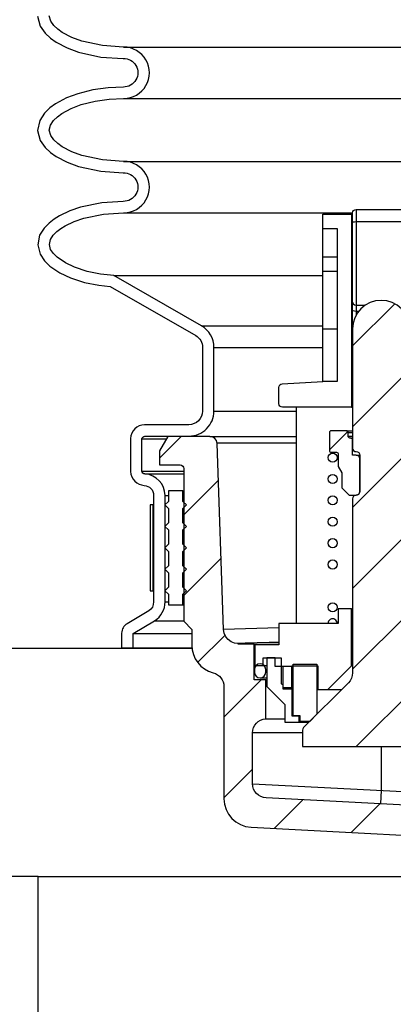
# Model space of a CAD drawing. Extents: x -285 to 5863, y 308 to 3178.
# Tile 520 of 622: x 5029.56 to 5032.83, y 965.6 to 974.21. Entities that reach past the tile are written whole.
import ezdxf

# ---------------------------------------------------------------- set-up
doc = ezdxf.new("R2010")
doc.units = 0
doc.header["$MEASUREMENT"] = 0
doc.header["$PDSIZE"] = 1
doc.layers.get('DEFPOINTS').update_dxf_attribs({"linetype": 'CONTINUOUS'})
for name, color, linetype in [('DIM', 3, 'CONTINUOUS'), ('FRP-SUMP', 2, 'CONTINUOUS'), ('MULTI-PORT-SPILL-BUCKET', 1, 'CONTINUOUS'), ('MULTI-PORT-SPILL-BUCKET-HATCH', 7, 'CONTINUOUS'), ('MULTI-PORT-SPILL-BUCKET-SHROUD', 1, 'CONTINUOUS')]:
    doc.layers.add(name, color=color, linetype=linetype)
doc.styles.add('SIMPLEX', font='simplex')
doc.dimstyles.new('DIM64', dxfattribs={"dimscale": 64, "dimtxt": 0.09375, "dimasz": 0.09375, "dimexe": 0.0625, "dimexo": 0.0625, "dimgap": 0.046875, "dimtad": 1, "dimdec": 4, "dimzin": 3, "dimdsep": 46, "dimlunit": 4, "dimtxsty": 'SIMPLEX', "dimcen": 0, "dimclrd": 256, "dimclre": 256, "dimclrt": 256, "dimadec": 0, "dimazin": 0, "dimtfac": 1, "dimtdec": 4, "dimtmove": 0, "dimatfit": 3, "dimfxl": 1, "dimfrac": 2, "dimtolj": 1, "dimtzin": 0, "dimarcsym": 0})
pattern_1 = [(45, (-2801.2371, -220.5046), (-0.35355339, 0.35355339), [])]

# ---------------------------------------------------------------- blocks, each defined once
blk = doc.blocks.new('*D53')
at = {"layer": 'DEFPOINTS', "color": 0, "transparency": 16777216}
for p in [(5440.2352, 978.296), (4823.4788, 978.0147), (4823.4788, 700.5233)]:
    blk.add_point(p, dxfattribs=at)
at = {"layer": 'DIM', "lineweight": -2, "transparency": 16777216}
for p, q in [((5440.2352, 974.296), (5440.2352, 696.5233)), ((4823.4788, 974.0147), (4823.4788, 696.5233)), ((5434.2352, 700.5233), (4829.4788, 700.5233))]:
    blk.add_line(p, q, dxfattribs=at)
at = {"layer": 'DIM', "transparency": 16777216}
for points in [[(4829.4788, 701.5233), (4829.4788, 699.5233), (4823.4788, 700.5233)], [(5434.2352, 701.5233), (5434.2352, 699.5233), (5440.2352, 700.5233)]]:
    blk.add_solid(points, dxfattribs=at)
at = {"layer": 'DIM', "transparency": 16777216, "insert": (5131.857, 708.0947), "char_height": 6, "attachment_point": 5, "style": 'SIMPLEX'}
blk.add_mtext('\\A1;51\'-4 3/4" (F.V. TANK SLAB)', dxfattribs=at)

msp = doc.modelspace()

# ---------------------------------------------------------------- hatches: boundary and pattern name
at = {"layer": 'MULTI-PORT-SPILL-BUCKET-HATCH', "linetype": 'Continuous'}
h = msp.add_hatch(dxfattribs=at)
h.set_pattern_fill('LINE', color=256, scale=4, angle=45, style=0)
h.set_pattern_definition(pattern_1)
edge = h.paths.add_edge_path()
edge.add_line((5032.47526, 971.50283), (5032.47526, 970.46059))
edge.add_arc((5032.50651, 970.46059), 0.03125, 180, 270.325228)
edge.add_arc((5032.50687, 970.39809), 0.03125, 0, 90.325228, ccw=False)
edge.add_line((5032.53812, 970.39809), (5032.53812, 970.07991))
edge.add_arc((5032.50687, 970.07991), 0.03125, 269.674772, 360, ccw=False)
edge.add_arc((5032.50651, 970.01741), 0.03125, 89.674772, 180)
edge.add_line((5032.47526, 970.01741), (5032.47526, 968.49499))
edge.add_arc((5032.35026, 968.49499), 0.125, -45.000035, 0, ccw=False)
edge.add_line((5032.43865, 968.40661), (5032.04763, 968.01559))
edge.add_arc((5032.06973, 967.99349), 0.03125, 134.999965, 180)
edge.add_line((5032.03848, 967.99349), (5032.03848, 967.84983))
edge.add_line((5032.03848, 967.84983), (5033.41275, 967.84983))
edge.add_line((5033.41275, 967.84983), (5033.41275, 967.99349))
edge.add_arc((5033.3815, 967.99349), 0.03125, 360, 405.000035)
edge.add_line((5033.40359, 968.01559), (5033.01258, 968.40661))
edge.add_arc((5033.10097, 968.49499), 0.125, 180, 225.000035, ccw=False)
edge.add_line((5032.97597, 968.49499), (5032.97597, 970.01741))
edge.add_arc((5032.94472, 970.01741), 0.03125, 0, 90.325228)
edge.add_arc((5032.94436, 970.07991), 0.03125, 180, 270.325228, ccw=False)
edge.add_line((5032.91311, 970.07991), (5032.91311, 970.39809))
edge.add_arc((5032.94436, 970.39809), 0.03125, 89.674772, 180, ccw=False)
edge.add_arc((5032.94472, 970.46059), 0.03125, 269.674772, 360)
edge.add_line((5032.97597, 970.46059), (5032.97597, 970.58026))
edge.add_line((5032.97597, 970.58026), (5032.87583, 970.58026))
edge.add_line((5032.87583, 970.58026), (5032.87583, 970.82954))
edge.add_line((5032.87583, 970.82954), (5032.97597, 970.82954))
edge.add_line((5032.97597, 970.82954), (5032.97597, 971.50283))
edge.add_arc((5032.72561, 971.50176), 0.25035, 0.244157, 179.755843)
h = msp.add_hatch(dxfattribs=at)
h.set_pattern_fill('LINE', color=256, scale=4, angle=45, style=0)
h.set_pattern_definition(pattern_1)
edge = h.paths.add_edge_path()
edge.add_line((5032.50687, 970.39809), (5032.47526, 970.39809))
edge.add_line((5032.47526, 970.39809), (5032.47526, 970.53267))
edge.add_arc((5032.45964, 970.53267), 0.01562, 0, 90)
edge.add_line((5032.45964, 970.5483), (5032.45254, 970.5483))
edge.add_arc((5032.45254, 970.56392), 0.01562, 180, 270, ccw=False)
edge.add_line((5032.43691, 970.56392), (5032.43691, 970.59553))
edge.add_arc((5032.42129, 970.59553), 0.01562, 0, 90)
edge.add_line((5032.42129, 970.61115), (5032.28848, 970.61115))
edge.add_arc((5032.28848, 970.59553), 0.01562, 90, 180)
edge.add_line((5032.27285, 970.59553), (5032.27285, 970.43928))
edge.add_arc((5032.28848, 970.43928), 0.01562, 180, 270)
edge.add_line((5032.28848, 970.42365), (5032.335, 970.42365))
edge.add_arc((5032.335, 970.40803), 0.01562, 0, 90, ccw=False)
edge.add_line((5032.35062, 970.40803), (5032.35062, 970.29901))
edge.add_line((5032.35062, 970.29901), (5032.38151, 970.24468))
edge.add_line((5032.38151, 970.24468), (5032.38151, 970.11151))
edge.add_line((5032.38151, 970.11151), (5032.44437, 970.04866))
edge.add_line((5032.44437, 970.04866), (5032.50687, 970.04866))
edge.add_arc((5032.50687, 970.07991), 0.03125, 270, 360)
edge.add_line((5032.53812, 970.07991), (5032.53812, 970.36684))
edge.add_arc((5032.50687, 970.36684), 0.03125, 0, 90)
h = msp.add_hatch(dxfattribs=at)
h.set_pattern_fill('LINE', color=256, scale=4, angle=45, style=0)
h.set_pattern_definition(pattern_1)
edge = h.paths.add_edge_path()
edge.add_arc((5034.56904, 967.00036), 0.125, 180, 270, ccw=False)
edge.add_line((5034.44404, 967.00036), (5034.44404, 967.25959))
edge.add_line((5034.44404, 967.25959), (5031.71919, 967.40025))
edge.add_arc((5031.72563, 967.52508), 0.125, 180, 267.044976, ccw=False)
edge.add_line((5031.60063, 967.52508), (5031.60063, 967.96879))
edge.add_arc((5031.72563, 967.96879), 0.125, 94.525391, 180, ccw=False)
edge.add_line((5031.71577, 968.0934), (5031.71569, 968.43256))
edge.add_line((5031.71569, 968.43256), (5031.61448, 968.43256))
edge.add_line((5031.61448, 968.43256), (5031.61448, 968.74577))
edge.add_line((5031.61448, 968.74577), (5031.47599, 968.74577))
edge.add_line((5031.47599, 968.74577), (5031.47599, 968.7511))
edge.add_line((5031.47599, 968.7511), (5031.47599, 968.75216))
edge.add_line((5031.47599, 968.75216), (5031.44296, 968.75536))
edge.add_line((5031.44296, 968.75536), (5031.41314, 968.76708))
edge.add_line((5031.41314, 968.76708), (5031.3865, 968.78519))
edge.add_line((5031.3865, 968.78519), (5031.36626, 968.81075))
edge.add_line((5031.36626, 968.81075), (5031.35241, 968.84058))
edge.add_line((5031.35241, 968.84058), (5031.34709, 968.87254))
edge.add_line((5031.34709, 968.87254), (5031.29065, 970.50181))
edge.add_arc((5031.22798, 970.49943), 0.06272, 2.173434, 90.189466)
edge.add_line((5031.22777, 970.56215), (5030.86023, 970.56215))
edge.add_line((5030.86023, 970.56215), (5030.78779, 970.4375))
edge.add_line((5030.78779, 970.4375), (5030.78779, 970.31286))
edge.add_line((5030.78779, 970.31286), (5030.96748, 970.31286))
edge.add_arc((5030.96712, 970.28126), 0.03161, -0.643124, 89.356876, ccw=False)
edge.add_line((5030.99873, 970.2809), (5030.99873, 968.94498))
edge.add_line((5030.99873, 968.94498), (5031.06904, 968.87467))
edge.add_line((5031.06904, 968.87467), (5031.06904, 968.73618))
edge.add_arc((5031.31832, 968.73618), 0.24929, 180, 255.438151)
edge.add_arc((5031.22561, 968.3739), 0.12467, -0.457939, 76.061689, ccw=False)
edge.add_line((5031.35028, 968.37291), (5031.35028, 967.39321))
edge.add_arc((5031.60028, 967.39321), 0.25, 180, 266.995515)
edge.add_line((5031.58718, 967.14356), (5033.90096, 967.02212))
edge.add_arc((5033.88786, 966.77246), 0.25, 1.999992, 86.995515, ccw=False)
edge.add_line((5034.1377, 966.78118), (5034.15858, 966.18349))
edge.add_arc((5034.2835, 966.18785), 0.125, 182, 270)
edge.add_line((5034.2835, 966.06285), (5034.46434, 966.06285))
edge.add_line((5034.46434, 966.06285), (5034.56719, 966.16572))
edge.add_line((5034.56719, 966.16572), (5034.58929, 966.87536))

# ---------------------------------------------------------------- linework, layer by layer
at = {"layer": 'FRP-SUMP', "color": 7, "linetype": 'Continuous'}
for p, q in [((5028.72529, 968.71159), (5031.07025, 968.71159)), ((5029.72529, 966.71159), (5034.14013, 966.71159))]:
    msp.add_line(p, q, dxfattribs=at)
at = {"layer": 'FRP-SUMP'}
msp.add_lwpolyline([(5029.72529, 956.57108), (5029.72529, 966.71159), (5028.72529, 966.71159), (5028.72529, 968.71159), (5028.47529, 968.71159), (5028.47529, 968.53471, -0.4142136), (5028.41529, 968.47471), (5028.34529, 968.47471, 0.4142136), (5028.28529, 968.41471), (5028.28529, 968.20909, 0.4142136), (5028.34779, 968.14659), (5028.41029, 968.14659, -0.3867683), (5028.47529, 968.08409), (5028.47529, 967.33409, -0.3867683), (5028.41029, 967.27159), (5028.34779, 967.27159, 0.4142136), (5028.28529, 967.20909), (5028.28529, 966.83409, 0.4142136), (5028.34779, 966.77159), (5028.41529, 966.77159, -0.4142136), (5028.47529, 966.71159), (5028.47182, 956.87655, 0.0082217)], format="xyb", dxfattribs=at)
at = {"layer": 'MULTI-PORT-SPILL-BUCKET', "linetype": 'Continuous'}
for p, q in [((5032.50651, 972.54791), (5032.50651, 971.62289)), ((5031.71569, 968.43256), (5031.72421, 968.43256))]:
    msp.add_line(p, q, dxfattribs=at)
at = {"layer": 'MULTI-PORT-SPILL-BUCKET', "color": 7, "linetype": 'Continuous'}
for p, q in [((5032.47526, 972.38598), (5032.46568, 972.38598)), ((5032.47526, 972.35402), (5032.46568, 972.35402)), ((5032.46568, 972.02164), (5032.47526, 972.02164)), ((5032.46568, 971.98968), (5032.47526, 971.98968)), ((5032.47526, 971.87889), (5032.46568, 971.87889)), ((5032.46568, 971.62853), (5032.47526, 971.62853)), ((5032.46568, 971.50389), (5032.47527, 971.50389)), ((5032.46568, 971.47193), (5032.47526, 971.47193)), ((5032.46568, 971.07244), (5032.47526, 971.07244)), ((5032.46568, 970.81782), (5032.47526, 970.81782)), ((5032.42129, 970.61115), (5032.47526, 970.61115)), ((5031.22743, 970.56286), (5031.98308, 970.56286)), ((5032.43691, 970.59553), (5032.47526, 970.59553)), ((5032.43691, 970.56392), (5032.47526, 970.56392)), ((5032.45964, 970.5483), (5032.47526, 970.5483)), ((5031.98308, 970.50254), (5031.2899, 970.50254)), ((5032.50687, 970.39809), (5032.53812, 970.39809)), ((5030.99029, 970.08786), (5030.99879, 970.08786)), ((5030.99029, 969.93161), (5030.99879, 969.93161)), ((5030.99029, 969.74411), (5030.99879, 969.74411)), ((5030.99029, 969.55661), (5030.99879, 969.55661)), ((5030.99029, 969.36911), (5030.99879, 969.36911)), ((5030.99029, 969.18161), (5030.99879, 969.18161)), ((5030.99029, 969.08786), (5030.99879, 969.08786)), ((5032.46568, 969.05471), (5032.47526, 969.05471)), ((5031.34697, 968.87593), (5031.83074, 968.89116)), ((5031.61448, 968.74577), (5031.83074, 968.74577)), ((5031.69438, 968.55721), (5031.72421, 968.55721)), ((5032.46568, 968.60941), (5032.47526, 968.60941)), ((5031.71569, 968.52418), (5031.72421, 968.52418)), ((5031.71569, 968.49968), (5031.72421, 968.49968)), ((5031.66668, 968.45067), (5031.72421, 968.45067)), ((5031.94473, 968.36651), (5031.95539, 968.36651)), ((5031.94473, 968.3548), (5031.95539, 968.3548)), ((5032.26007, 968.34947), (5032.38152, 968.34947)), ((5031.71577, 968.0934), (5031.88188, 968.0934)), ((5032.03848, 967.96915), (5031.60063, 967.96915)), ((5032.03848, 967.96915), (5031.60063, 967.96915)), ((5034.54967, 967.36909), (5031.60069, 967.52132))]:
    msp.add_line(p, q, dxfattribs=at)
at = {"layer": 'MULTI-PORT-SPILL-BUCKET', "color": 1, "linetype": 'Continuous'}
for p, q in [((5032.34103, 972.1303), (5032.21532, 972.1303)), ((5032.34103, 972.00353), (5032.21532, 972.00353)), ((5032.21532, 971.50389), (5032.34103, 971.50389)), ((5031.98308, 970.81782), (5031.98308, 968.92687))]:
    msp.add_line(p, q, dxfattribs=at)
msp.add_lwpolyline([(5032.21532, 972.5053), (5032.46568, 972.5053), (5032.46568, 970.81782), (5031.86199, 970.81782, -0.4142136), (5031.83074, 970.84907), (5031.83074, 970.99115, -0.3984842), (5031.86031, 971.02235), (5032.21532, 971.04154)], format="xyb", close=True, dxfattribs=at)
at = {"layer": 'MULTI-PORT-SPILL-BUCKET', "color": 2, "linetype": 'Continuous'}
msp.add_lwpolyline([(5032.47645, 971.5263, -0.0671038), (5032.47526, 971.53479), (5032.47526, 972.51666, -0.4142136), (5032.50651, 972.54791), (5032.94472, 972.54791, -0.4142136), (5032.97597, 972.51666), (5032.97597, 971.53479, -0.0707604), (5032.97478, 971.5263)], format="xyb", dxfattribs=at)
for points in [[(5032.47526, 972.43605), (5032.47952, 972.43818), (5032.49124, 972.44031), (5032.50651, 972.44138), (5032.94472, 972.44138), (5032.95998, 972.44031), (5032.9717, 972.43818), (5032.97597, 972.43605)], [(5032.47526, 971.73613), (5032.47952, 971.72335), (5032.49124, 971.71376), (5032.50651, 971.71057), (5032.58606, 971.71057)], [(5032.52746, 971.65517), (5032.50651, 971.65517), (5032.49124, 971.6573), (5032.47952, 971.66156), (5032.47526, 971.66795)]]:
    msp.add_lwpolyline(points, dxfattribs=at)
at = {"layer": 'MULTI-PORT-SPILL-BUCKET', "color": 1, "linetype": 'Continuous'}
msp.add_lwpolyline([(5032.21532, 972.38065), (5032.34103, 972.38065), (5032.34103, 971.04154), (5032.21532, 971.04154)], dxfattribs=at)
at = {"layer": 'MULTI-PORT-SPILL-BUCKET', "linetype": 'Continuous'}
for points in [[(5032.97597, 971.50283, 0.9957477), (5032.47526, 971.50283), (5032.47526, 970.46059, 0.4158771), (5032.50669, 970.42934, -0.4158771), (5032.53812, 970.39809), (5032.53812, 970.07991, -0.4158771), (5032.50669, 970.04866, 0.4158771), (5032.47526, 970.01741), (5032.47526, 968.49499, -0.1989125), (5032.43865, 968.40661), (5032.04763, 968.01559, 0.1989125), (5032.03848, 967.99349), (5032.03848, 967.84983), (5033.41275, 967.84983)], [(5034.44404, 967.25959), (5031.71919, 967.40025, -0.399187), (5031.60063, 967.52508), (5031.60063, 967.96879, -0.3912647), (5031.71577, 968.0934), (5031.71569, 968.43256), (5031.61448, 968.43256), (5031.61448, 968.74577), (5031.47599, 968.74577), (5031.47599, 968.7511), (5031.47599, 968.75216), (5031.44296, 968.75536), (5031.41314, 968.76708), (5031.3865, 968.78519), (5031.36626, 968.81075), (5031.35241, 968.84058), (5031.34709, 968.87254), (5031.29065, 970.50181, 0.4041076), (5031.22777, 970.56215), (5030.86023, 970.56215), (5030.78779, 970.4375), (5030.78779, 970.31286), (5030.96748, 970.31286, -0.4142136), (5030.99873, 970.2809), (5030.99873, 968.94498), (5031.06904, 968.87467), (5031.06904, 968.73618, 0.3415877), (5031.25564, 968.4949, -0.3468657), (5031.35028, 968.37291), (5031.35028, 967.39321, 0.3989369), (5031.58718, 967.14356), (5033.90096, 967.02212, -0.3888562)]]:
    msp.add_lwpolyline(points, format="xyb", dxfattribs=at)
at = {"layer": 'MULTI-PORT-SPILL-BUCKET', "color": 2}
msp.add_lwpolyline([(5032.50687, 970.39809), (5032.47526, 970.39809), (5032.47526, 970.53267, 0.4142136), (5032.45964, 970.5483), (5032.45254, 970.5483, -0.4142136), (5032.43691, 970.56392), (5032.43691, 970.59553, 0.4142136), (5032.42129, 970.61115), (5032.28848, 970.61115, 0.4142136), (5032.27285, 970.59553), (5032.27285, 970.43928, 0.4142136), (5032.28848, 970.42365), (5032.335, 970.42365, -0.4142136), (5032.35062, 970.40803), (5032.35062, 970.29901), (5032.38151, 970.24468), (5032.38151, 970.11151), (5032.44437, 970.04866), (5032.50687, 970.04866, 0.4142136), (5032.53812, 970.07991), (5032.53812, 970.36684, 0.4142136)], format="xyb", close=True, dxfattribs=at)
at = {"layer": 'MULTI-PORT-SPILL-BUCKET', "color": 2, "linetype": 'Continuous'}
for points in [[(5030.99029, 969.36911), (5031.02154, 969.40036), (5030.99029, 969.43161), (5030.99029, 969.55661), (5031.02154, 969.58786), (5030.99029, 969.61911), (5030.99029, 969.74411), (5031.02154, 969.77536), (5030.99029, 969.80661), (5030.99029, 969.93161), (5031.02154, 969.96286), (5030.99029, 969.99411), (5030.99029, 970.08786), (5030.86529, 970.08786), (5030.86529, 969.99411), (5030.83404, 969.96286), (5030.86529, 969.93161), (5030.86529, 969.80661), (5030.83404, 969.77536), (5030.86529, 969.74411), (5030.86529, 969.61911), (5030.83404, 969.58786), (5030.86529, 969.55661), (5030.86529, 969.43161), (5030.83404, 969.40036), (5030.86529, 969.36911), (5030.86529, 969.24411), (5030.83404, 969.21286), (5030.86529, 969.18161), (5030.86529, 969.08786), (5030.99029, 969.08786), (5030.99029, 969.18161), (5031.02154, 969.21286), (5030.99029, 969.24411)], [(5032.16312, 968.13214), (5032.10027, 968.06929), (5032.01717, 968.06929), (5032.01717, 968.11723), (5031.95539, 968.11723), (5031.95539, 968.56999), (5032.16312, 968.56999), (5032.16312, 968.13214)]]:
    msp.add_lwpolyline(points, close=True, dxfattribs=at)
at = {"layer": 'MULTI-PORT-SPILL-BUCKET', "color": 1, "linetype": 'Continuous'}
msp.add_lwpolyline([(5031.86483, 968.36651), (5031.94473, 968.36651), (5031.94473, 968.55508), (5032.17165, 968.55508), (5032.17165, 968.34947), (5032.26007, 968.34947), (5032.46568, 968.55614), (5032.46568, 969.05471), (5032.35062, 969.05471), (5032.35062, 968.92687), (5031.83074, 968.92687), (5031.83074, 968.73938), (5031.83074, 968.73938), (5031.62194, 968.73938), (5031.62194, 968.55721), (5031.69438, 968.55721), (5031.69438, 968.62432), (5031.85098, 968.62432), (5031.85098, 968.39954), (5031.86483, 968.39208)], close=True, dxfattribs=at)
at = {"layer": 'MULTI-PORT-SPILL-BUCKET', "color": 7, "linetype": 'Continuous'}
for points in [[(5031.83074, 968.75855), (5031.74552, 968.75855), (5031.53671, 968.75323), (5031.47599, 968.75216)], [(5032.72561, 967.84983), (5032.72542, 967.46702), (5032.71931, 967.34862)]]:
    msp.add_lwpolyline(points, dxfattribs=at)
msp.add_lwpolyline([(5031.71569, 968.49968), (5031.71569, 968.52418, 1), (5031.61768, 968.52418), (5031.61768, 968.49968, 1)], format="xyb", close=True, dxfattribs=at)
at = {"layer": 'MULTI-PORT-SPILL-BUCKET', "linetype": 'Continuous'}
for points in [[(5031.95539, 968.54975), (5031.79878, 968.54975), (5031.79878, 968.62432), (5031.72421, 968.62432), (5031.72421, 968.37504), (5031.88188, 968.21737), (5031.88188, 968.06183), (5032.09388, 968.06183)], [(5031.86483, 968.54975), (5031.86483, 968.3548), (5031.94473, 968.3548), (5031.94473, 968.11723), (5032.00652, 968.11723), (5032.00652, 968.06183)]]:
    msp.add_lwpolyline(points, dxfattribs=at)
at = {"layer": 'MULTI-PORT-SPILL-BUCKET', "color": 7, "linetype": 'Continuous'}
for centre in [(5032.30083, 970.37691), (5032.30083, 970.18995), (5032.30083, 970.00349), (5032.30083, 969.81592), (5032.30083, 969.62898), (5032.30083, 969.44192), (5032.30083, 969.0675)]:
    msp.add_circle(centre, 0.03996, dxfattribs=at)
msp.add_arc((5032.30083, 968.92743), 0.03996, 359.20471, 180.79529, dxfattribs=at)
at = {"layer": 'MULTI-PORT-SPILL-BUCKET-SHROUD', "color": 7, "linetype": 'Continuous'}
for p, q in [((5030.47282, 973.96816), (5033.2872, 973.96816)), ((5030.47282, 973.51816), (5033.23063, 973.51816)), ((5030.47283, 972.96816), (5033.32442, 972.96816)), ((5030.47283, 972.51816), (5032.4753, 972.51816)), ((5030.38669, 971.97082), (5032.21532, 971.97082)), ((5031.153, 971.5306), (5032.21532, 971.5306)), ((5031.26279, 971.34092), (5032.21532, 971.34092)), ((5031.26279, 970.78379), (5031.98308, 970.78379)), ((5030.63341, 970.54004), (5030.84678, 970.54004)), ((5030.63341, 970.25879), (5030.99879, 970.25879)), ((5030.65971, 970.23374), (5030.99879, 970.23374)), ((5030.83529, 970.04662), (5030.86529, 970.04662)), ((5030.99029, 969.99411), (5030.99877, 969.99411)), ((5030.99029, 969.80661), (5030.99879, 969.80661)), ((5030.99029, 969.61911), (5030.99879, 969.61911)), ((5030.99029, 969.43161), (5030.99879, 969.43161)), ((5030.99029, 969.24411), (5030.99879, 969.24411)), ((5030.73531, 969.21286), (5030.73029, 969.21286)), ((5030.83529, 969.11522), (5030.86529, 969.11522)), ((5030.74385, 968.95066), (5030.99879, 968.95066)), ((5030.55529, 968.83817), (5031.06904, 968.83817)), ((5030.55529, 968.71286), (5031.07013, 968.71286))]:
    msp.add_line(p, q, dxfattribs=at)
at = {"layer": 'MULTI-PORT-SPILL-BUCKET-SHROUD', "color": 1, "linetype": 'Continuous'}
for points in [[(5029.7198, 974.23764), (5029.7438, 974.15175), (5029.78711, 974.09052), (5029.83356, 974.04671), (5029.88286, 974.01137), (5029.97772, 973.96113), (5030.07837, 973.92399), (5030.27314, 973.88105), (5030.47002, 973.86813, -1.0187717), (5030.47097, 973.61818), (5030.33828, 973.61243), (5030.20426, 973.59372), (5030.07224, 973.56035), (5029.97256, 973.52298), (5029.87766, 973.47162), (5029.82833, 973.43537), (5029.78189, 973.38988), (5029.73944, 973.32563), (5029.7198, 973.23764), (5029.74381, 973.15175), (5029.78712, 973.09052), (5029.83356, 973.04671), (5029.88286, 973.01137), (5029.97773, 972.96113), (5030.07837, 972.92399), (5030.27315, 972.88105), (5030.47003, 972.86813, -1.0221364), (5030.47016, 972.61819), (5030.28302, 972.60647), (5030.09702, 972.56788), (5030.0019, 972.53531), (5029.91189, 972.49225), (5029.86504, 972.46306), (5029.82056, 972.42856), (5029.77704, 972.38428), (5029.7376, 972.32159), (5029.7213, 972.23814), (5029.7414, 972.15672), (5029.78148, 972.09681), (5029.82675, 972.05222), (5029.91363, 971.99262), (5030.00683, 971.94913), (5030.12982, 971.90914), (5030.25477, 971.88394), (5030.35528, 971.87354), (5031.10319, 971.44389, -0.2685301), (5031.16279, 971.34092), (5031.16279, 970.78379, -0.4142136), (5031.04404, 970.66504), (5030.65488, 970.66504, 0.384095), (5030.53341, 970.54358), (5030.53341, 970.25521, 0.3805779), (5030.65335, 970.13394, -0.3957054), (5030.73529, 970.04662), (5030.73529, 969.11467, -0.2641245), (5030.69215, 969.03626), (5030.50406, 968.92405, 0.2641245), (5030.45529, 968.84172), (5030.45529, 968.71286), (5030.55529, 968.71286), (5030.55529, 968.83817)], [(5030.55529, 968.83817), (5030.74385, 968.95066, 0.2641245), (5030.83529, 969.11522), (5030.83529, 970.04662, 0.3957054), (5030.65971, 970.23374, -0.3636484), (5030.63341, 970.25879), (5030.63341, 970.54004, -0.3507712), (5030.65842, 970.56504), (5031.04404, 970.56504, 0.4142136), (5031.26279, 970.78379), (5031.26279, 971.34092, 0.2685301), (5031.153, 971.5306), (5030.38669, 971.97082), (5030.26984, 971.98291), (5030.15525, 972.00603), (5030.04356, 972.04234), (5029.96339, 972.07975), (5029.89061, 972.12968), (5029.85892, 972.16089), (5029.83428, 972.19773), (5029.82368, 972.24065), (5029.83217, 972.28412), (5029.85593, 972.32188), (5029.88717, 972.35366), (5029.92228, 972.3809), (5029.96006, 972.40444), (5030.0398, 972.44259), (5030.12348, 972.47124), (5030.29637, 972.50711), (5030.47283, 972.51816, 1.0000007), (5030.47283, 972.96816), (5030.28727, 972.98034), (5030.10658, 973.02017), (5030.01862, 973.05263), (5029.93563, 973.09658), (5029.89729, 973.12407), (5029.86299, 973.15642), (5029.83545, 973.19535), (5029.82287, 973.24037), (5029.83303, 973.28587), (5029.85946, 973.32589), (5029.89325, 973.35898), (5029.93132, 973.38696), (5030.0141, 973.43176), (5030.10214, 973.46477), (5030.22348, 973.49544), (5030.34737, 973.51273), (5030.47282, 973.51816, 1.0000007), (5030.47282, 973.96816), (5030.28726, 973.98034), (5030.10657, 974.02017), (5030.01862, 974.05263), (5029.93563, 974.09658), (5029.89728, 974.12407), (5029.86299, 974.15642), (5029.83544, 974.19535), (5029.82286, 974.24037)]]:
    msp.add_lwpolyline(points, format="xyb", dxfattribs=at)
at = {"layer": 'MULTI-PORT-SPILL-BUCKET-SHROUD', "color": 7, "linetype": 'Continuous'}
msp.add_lwpolyline([(5030.73029, 969.96286), (5030.70529, 969.96286), (5030.70529, 969.21286), (5030.73029, 969.21286), (5030.73029, 969.96286), (5030.73155, 969.96286), (5030.73531, 969.96286)], dxfattribs=at)

# ---------------------------------------------------------------- dimensions: what is measured, and where the dimension line sits
at = {"layer": 'DIM'}
dim = msp.add_linear_dim(base=(4823.47882, 700.52328), p1=(5440.23519, 978.29596), p2=(4823.47882, 978.01471), angle=180, text='<> (F.V. TANK SLAB)', dimstyle='DIM64', dxfattribs=at)
dim.commit()
dim.dimension.update_dxf_attribs({"geometry": '*D53', "text_midpoint": (5131.857, 708.09471)})

doc.saveas('drawing.dxf')
